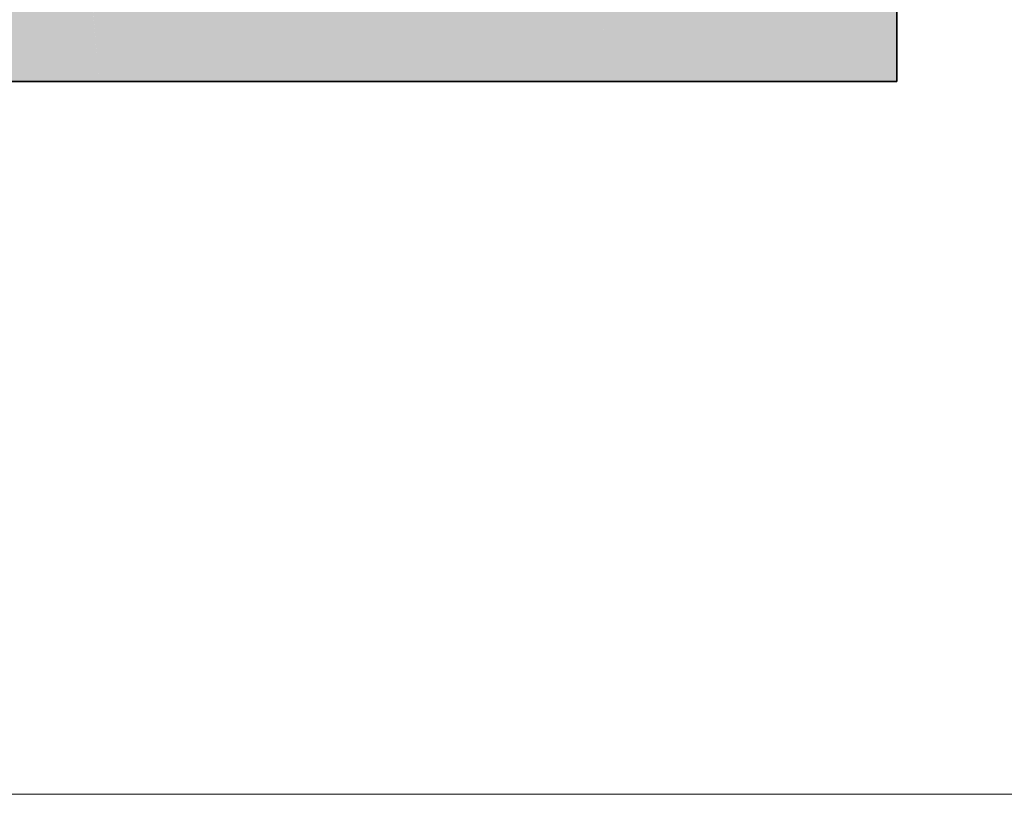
# Model space of a CAD drawing. Extents: x -350 to 540, y -53 to 541.
# Tile 347 of 569: x -103.528 to -102.444, y 103.754 to 104.607. Entities that reach past the tile are written whole.
import ezdxf

# ---------------------------------------------------------------- set-up
doc = ezdxf.new("R2010")
doc.units = 0
doc.layers.get('0').update_dxf_attribs({"lineweight": 35})
doc.layers.add('5_OG-SCHRAFF-FILL', color=7, linetype='Continuous', lineweight=25)
doc.layers.add('L_Bauteil', color=7, linetype='Continuous', lineweight=35, true_color=0xababab)
doc.layers.add('L_Bauteil-Shading', color=7, linetype='Continuous', lineweight=35, true_color=0xababab)

# ---------------------------------------------------------------- blocks, each defined once
blk = doc.blocks.new('Shading-A06HSWHWNL', base_point=(-105.5622, 112.299))
at = {"layer": 'L_Bauteil-Shading', "color": 253, "true_color": 0xa4a4a4}
for points in [[(-102.9641, 104.539), (-102.9641, 106.6596), (-103.0971, 106.6596)], [(-103.4408, 104.539), (-102.9641, 104.539), (-103.4408, 105.756)], [(-102.9641, 104.539), (-103.4408, 105.756), (-103.0404, 105.756)]]:
    blk.add_solid(points, dxfattribs=at)
at = {"layer": 'L_Bauteil-Shading', "color": 8, "true_color": 0x737373}
for points in [[(-102.5622, 104.539), (-102.5622, 105.7482), (-102.5784, 105.7482)], [(-102.6644, 104.539), (-102.5622, 104.539), (-102.6644, 105.1648)], [(-102.5622, 104.539), (-102.6644, 105.1648), (-102.5706, 105.1648)]]:
    blk.add_solid(points, dxfattribs=at)
at = {"layer": 'L_Bauteil-Shading', "color": 253, "true_color": 0xb6b6b6}
for points in [[(-103.4408, 104.539), (-103.4408, 105.5693), (-103.5251, 105.5693)], [(-103.9344, 104.539), (-103.4408, 104.539), (-103.9344, 104.6617)], [(-103.4408, 104.539), (-103.9344, 104.6617), (-103.4509, 104.6617)]]:
    blk.add_solid(points, dxfattribs=at)
at = {"layer": 'L_Bauteil-Shading', "color": 252, "true_color": 0x8d8d8d}
for points in [[(-102.887, 104.539), (-102.6644, 104.539), (-102.6866, 105.1023)], [(-102.6644, 104.539), (-102.6644, 105.1023), (-102.6866, 105.1023)], [(-102.9641, 104.539), (-102.887, 104.539), (-102.9641, 104.7038)], [(-102.887, 104.539), (-102.9641, 104.7038), (-102.8816, 104.7038)], [(-102.887, 104.539), (-102.8404, 104.6699), (-102.8827, 104.6699)]]:
    blk.add_solid(points, dxfattribs=at)
blk = doc.blocks.new('Referenz-A06HSWJKNL', base_point=(-324.9507, -4.1032))
at = {"layer": '5_OG-SCHRAFF-FILL', "color": 0, "lineweight": 13}
blk.add_line((-230.8436, 103.7543), (-80.4524, 103.7543), dxfattribs=at)
blk = doc.blocks.new('CA_200x500_50-A06HSWK6NL', base_point=(-108.5622, 103.339))
at = {"color": 254, "linetype": 'ByBlock', "lineweight": -2, "ltscale": 0.35, "true_color": 0xcccccc}
for p, q in [((-102.5622, 104.539), (-102.5622, 112.139)), ((-104.0622, 104.539), (-103.4408, 104.539)), ((-103.4408, 104.539), (-102.9641, 104.539)), ((-102.9641, 104.539), (-102.6644, 104.539)), ((-102.6644, 104.539), (-102.5622, 104.539))]:
    blk.add_line(p, q, dxfattribs=at)

msp = doc.modelspace()

# ---------------------------------------------------------------- block references
at = {"color": 251, "lineweight": 25, "ltscale": 0.25, "true_color": 0x585858}
msp.add_blockref('Referenz-A06HSWJKNL', (-324.9507, -4.1032), dxfattribs=at)
at = {"layer": 'L_Bauteil'}
msp.add_blockref('Shading-A06HSWHWNL', (-105.5622, 112.299), dxfattribs=at)
at = {"layer": 'L_Bauteil', "ltscale": 0.35}
msp.add_blockref('CA_200x500_50-A06HSWK6NL', (-108.5622, 103.339), dxfattribs=at)

doc.saveas('drawing.dxf')
